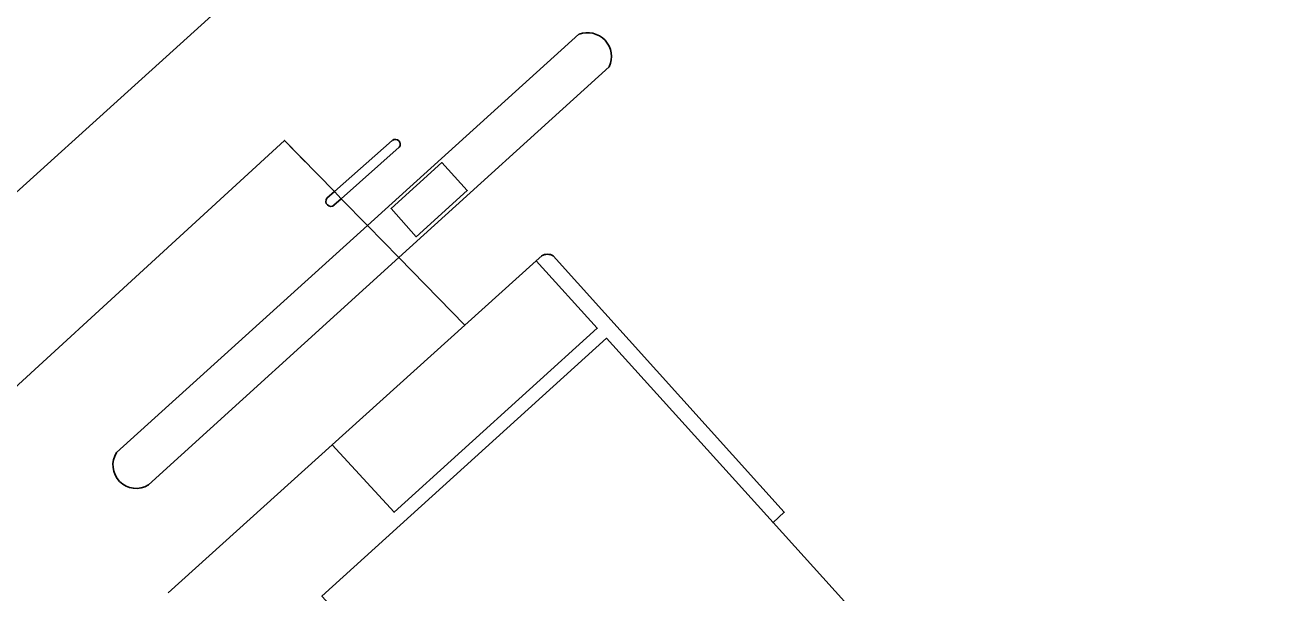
# Model space of a CAD drawing. Extents: x 156141 to 158132, y 385651 to 388333.
# Drawn here: x 156844.2 to 156961.7, y 387742.2 to 387794.9 of the extents above; entities that cross this region are included whole.
import ezdxf

# ---------------------------------------------------------------- set-up
doc = ezdxf.new("R2010")
doc.units = 0
for name, color, linetype in [('IMGEO_Erf', 7, 'Continuous'), ('IMGEO_Groenvoorziening', 7, 'Continuous'), ('IMGEO_Hek', 7, 'Continuous'), ('IMGEO_Pand', 7, 'Continuous'), ('IMGEO_Rijbaan_lokaal_gesloten', 7, 'Continuous'), ('IMGEO_Verkeerseiland_gesloten', 7, 'Continuous'), ('IMGEO_Verkeerseiland_open', 7, 'Continuous'), ('IMGEO_Voetpad_open', 7, 'Continuous')]:
    doc.layers.add(name, color=color, linetype=linetype)

msp = doc.modelspace()

# ---------------------------------------------------------------- linework, layer by layer
at = {"layer": 'IMGEO_Erf'}
msp.add_lwpolyline([(156881.67, 387814.03), (156836.85, 387773.51), (156675.66, 387951.87), (156720.5, 387992.39)], close=True, dxfattribs=at)
for points in [[(156645.17, 387952.98), (156778.89, 387805.09), (156824.99, 387754.11), (156829.3, 387749.34), (156829.72, 387748.87), (156868.3, 387784.22), (156872.96, 387779.47), (156878.33, 387784.22)], [(156893.29, 387773.51), (156914.76, 387749.69), (156913.72, 387748.72), (156963.88, 387693.2), (156933.91, 387666.14), (156948.83, 387649.91), (157003.92, 387699.95), (157034.73, 387665.73), (157158.29, 387777.43), (157158.84, 387777.96), (157159.71, 387778.73), (157041.48, 387922.88)], [(156878.97, 387783.59), (156873.59, 387778.81), (156876.04, 387776.32), (156895.68, 387794.08)], [(156898.49, 387791.07), (156878.95, 387773.34), (156885.08, 387767.07), (156891.71, 387773.05), (156892.22, 387773.51)]]:
    msp.add_lwpolyline(points, dxfattribs=at)
for centre, radius, start, end in [((156896.48, 387792.01), 2.22, 335.025, 111.0754), ((156878.62, 387783.87), 0.452, 321.1307, 128.8693), ((156892.75, 387772.49), 1.16, 62.307, 117.693)]:
    msp.add_arc(centre, radius, start, end, dxfattribs=at)
at = {"layer": 'IMGEO_Groenvoorziening'}
msp.add_lwpolyline([(156891.71, 387773.05), (156885.08, 387767.07), (156872.76, 387755.96), (156878.5, 387749.69), (156897.37, 387766.77)], close=True, dxfattribs=at)
at = {"layer": 'IMGEO_Hek'}
msp.add_lwpolyline([(156829.72, 387748.87), (156868.3, 387784.22), (156870.24, 387782.25)], dxfattribs=at)
at = {"layer": 'IMGEO_Pand'}
for points in [[(156881.67, 387814.03), (156720.5, 387992.39), (156675.66, 387951.87), (156836.85, 387773.51)], [(156880.56, 387775.27), (156885.3, 387779.56), (156882.93, 387782.17), (156878.22, 387777.91)], [(156913.72, 387748.72), (156898.25, 387765.85), (156871.79, 387741.9), (156872.92, 387740.65), (156871.88, 387739.73), (156875.67, 387735.54), (156873.18, 387733.29), (156873.4, 387733.05), (156933.91, 387666.14), (156963.88, 387693.2)]]:
    msp.add_lwpolyline(points, close=True, dxfattribs=at)
at = {"layer": 'IMGEO_Rijbaan_lokaal_gesloten'}
for points in [[(156872.26, 387778.85), (156872.96, 387779.47), (156868.3, 387784.22), (156829.72, 387748.87), (156837.17, 387740.62), (156839.31, 387742.59)], [(156852.71, 387755.23), (156876.04, 387776.32), (156873.59, 387778.81), (156872.91, 387778.21)], [(156857.51, 387742.21), (156872.76, 387755.96), (156885.08, 387767.07), (156878.95, 387773.34), (156855.67, 387752.22)]]:
    msp.add_lwpolyline(points, dxfattribs=at)
for centre, radius, start, end in [((156872.62, 387778.56), 0.46, 141.7019, 310.2462), ((156854.54, 387754.07), 2.17, 147.658, 301.4974)]:
    msp.add_arc(centre, radius, start, end, dxfattribs=at)
at = {"layer": 'IMGEO_Verkeerseiland_gesloten'}
for points in [[(156878.33, 387784.22), (156872.96, 387779.47), (156873.59, 387778.81), (156878.97, 387783.59)], [(156873.59, 387778.81), (156872.96, 387779.47), (156872.26, 387778.85)], [(156872.91, 387778.21), (156873.59, 387778.81)]]:
    msp.add_lwpolyline(points, dxfattribs=at)
for centre, radius, start, end in [((156878.62, 387783.87), 0.452, 321.1307, 128.8693), ((156872.62, 387778.56), 0.46, 141.7019, 310.2462)]:
    msp.add_arc(centre, radius, start, end, dxfattribs=at)
at = {"layer": 'IMGEO_Verkeerseiland_open'}
for points in [[(156895.68, 387794.08), (156876.04, 387776.32)], [(156876.04, 387776.32), (156878.95, 387773.34), (156898.49, 387791.07)], [(156878.95, 387773.34), (156876.04, 387776.32), (156852.71, 387755.23)], [(156855.67, 387752.22), (156878.95, 387773.34)]]:
    msp.add_lwpolyline(points, dxfattribs=at)
msp.add_lwpolyline([(156885.3, 387779.56), (156880.56, 387775.27), (156878.22, 387777.91), (156882.93, 387782.17)], close=True, dxfattribs=at)
for centre, radius, start, end in [((156896.48, 387792.01), 2.22, 335.025, 111.0754), ((156854.54, 387754.07), 2.17, 147.658, 301.4974)]:
    msp.add_arc(centre, radius, start, end, dxfattribs=at)
at = {"layer": 'IMGEO_Voetpad_open'}
for points in [[(156892.22, 387773.51), (156891.71, 387773.05), (156897.37, 387766.77), (156878.5, 387749.69), (156872.76, 387755.96), (156857.51, 387742.21)], [(156898.25, 387765.85), (156913.72, 387748.72), (156914.76, 387749.69), (156893.29, 387773.51)], [(156857.47, 387740.96), (156868.49, 387728.8), (156873.4, 387733.05), (156873.18, 387733.29), (156875.67, 387735.54), (156871.88, 387739.73), (156872.92, 387740.65), (156871.79, 387741.9), (156898.25, 387765.85)]]:
    msp.add_lwpolyline(points, dxfattribs=at)
msp.add_arc((156892.75, 387772.49), 1.16, 62.307, 117.693, dxfattribs=at)

doc.saveas('drawing.dxf')
